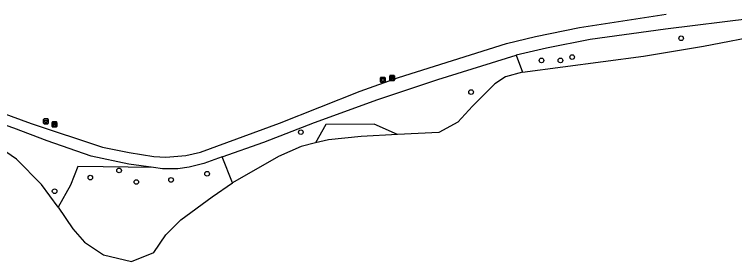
# Model space of a CAD drawing. Extents: x 158038 to 159242, y 380133 to 381214.
# Drawn here: x 158748.4 to 158899.9, y 380354.3 to 380406.3 of the extents above; entities that cross this region are included whole.
import ezdxf

# ---------------------------------------------------------------- set-up
doc = ezdxf.new("R2010")
doc.units = 0
for name, color, linetype in [('IMGEO_Afvalbak', 7, 'Continuous'), ('IMGEO_Bank', 7, 'Continuous'), ('IMGEO_Boom', 7, 'Continuous'), ('IMGEO_Groenvoorziening', 7, 'Continuous'), ('IMGEO_Loofbos', 7, 'Continuous'), ('IMGEO_Meer_plas_ven_vijver', 7, 'Continuous'), ('IMGEO_Voetpad_halfverhard', 7, 'Continuous')]:
    doc.layers.add(name, color=color, linetype=linetype)

msp = doc.modelspace()

# ---------------------------------------------------------------- linework, layer by layer
at = {"layer": 'IMGEO_Afvalbak'}
for p, q in [((158825.5, 380393.03), (158826.28, 380393.03)), ((158826.28, 380393.03), (158825.5, 380393.03)), ((158825.4, 380392.13), (158825.4, 380392.93)), ((158825.4, 380392.93), (158825.4, 380392.13)), ((158826.28, 380392.03), (158825.5, 380392.03)), ((158825.5, 380392.03), (158826.28, 380392.03)), ((158826.38, 380392.93), (158826.38, 380392.13)), ((158826.38, 380392.13), (158826.38, 380392.93)), ((158754.51, 380383.41), (158754.51, 380384.21)), ((158754.51, 380384.21), (158754.51, 380383.41)), ((158754.61, 380384.31), (158755.4, 380384.31)), ((158755.4, 380384.31), (158754.61, 380384.31)), ((158755.5, 380384.21), (158755.5, 380383.41)), ((158755.5, 380383.41), (158755.5, 380384.21)), ((158755.4, 380383.31), (158754.61, 380383.31)), ((158754.61, 380383.31), (158755.4, 380383.31))]:
    msp.add_line(p, q, dxfattribs=at)
for points in [[(158825.54, 380392.75), (158826.24, 380392.75), (158826.09, 380392.28), (158825.69, 380392.28), (158825.54, 380392.75)], [(158754.65, 380384.02), (158755.36, 380384.02), (158755.21, 380383.55), (158754.8, 380383.55), (158754.65, 380384.02)]]:
    msp.add_lwpolyline(points, dxfattribs=at)
for centre, start, end in [((158825.5, 380392.93), 90, 180), ((158825.5, 380392.93), 90, 180), ((158826.28, 380392.93), 0, 90), ((158826.28, 380392.93), 360, 90), ((158825.5, 380392.13), 180, 270), ((158825.5, 380392.13), 180, 270), ((158826.28, 380392.13), 270, 0), ((158826.28, 380392.13), 270, 0), ((158754.61, 380384.21), 90, 180), ((158754.61, 380384.21), 90, 180), ((158755.4, 380384.21), 0, 90), ((158755.4, 380384.21), 360, 90), ((158754.61, 380383.41), 180, 270), ((158754.61, 380383.41), 180, 270), ((158755.4, 380383.41), 270, 0), ((158755.4, 380383.41), 270, 0)]:
    msp.add_arc(centre, 0.1, start, end, dxfattribs=at)
at = {"layer": 'IMGEO_Bank'}
for p, q in [((158827.36, 380392.5), (158827.36, 380393.34)), ((158827.36, 380393.34), (158827.36, 380392.5)), ((158827.44, 380393.43), (158828.28, 380393.43)), ((158828.28, 380393.43), (158827.44, 380393.43)), ((158827.67, 380392.93), (158827.67, 380393.04)), ((158827.71, 380393.04), (158827.71, 380392.93)), ((158828, 380393.04), (158827.72, 380393.04)), ((158828.01, 380392.93), (158828.01, 380393.04)), ((158828.05, 380393.04), (158828.05, 380392.93)), ((158828.36, 380393.35), (158828.36, 380392.51)), ((158828.36, 380392.51), (158828.36, 380393.35)), ((158828.29, 380392.43), (158827.45, 380392.43)), ((158827.45, 380392.43), (158828.29, 380392.43)), ((158828.06, 380392.82), (158827.66, 380392.82)), ((158827.72, 380392.93), (158828, 380392.93)), ((158756.3, 380382.75), (158756.3, 380383.59)), ((158756.3, 380383.59), (158756.3, 380382.75)), ((158756.37, 380383.68), (158757.21, 380383.68)), ((158757.21, 380383.68), (158756.37, 380383.68)), ((158757.22, 380382.68), (158756.38, 380382.68)), ((158756.38, 380382.68), (158757.22, 380382.68)), ((158756.99, 380383.07), (158756.6, 380383.07)), ((158756.61, 380383.18), (158756.61, 380383.29)), ((158756.65, 380383.29), (158756.65, 380383.18)), ((158756.94, 380383.29), (158756.66, 380383.29)), ((158756.66, 380383.18), (158756.94, 380383.18)), ((158756.95, 380383.18), (158756.95, 380383.29)), ((158756.99, 380383.29), (158756.99, 380383.18)), ((158757.3, 380383.6), (158757.3, 380382.76)), ((158757.3, 380382.76), (158757.3, 380383.6))]:
    msp.add_line(p, q, dxfattribs=at)
for points in [[(158827.66, 380393.04), (158827.58, 380393.04), (158827.58, 380393.21), (158828.14, 380393.21), (158828.14, 380393.04), (158828.06, 380393.04)], [(158827.61, 380392.82), (158827.47, 380392.82), (158827.58, 380392.93), (158827.66, 380392.93)], [(158827.66, 380392.82), (158827.66, 380392.61), (158827.61, 380392.61), (158827.61, 380392.82)], [(158828.06, 380392.93), (158828.14, 380392.93), (158828.25, 380392.82), (158828.11, 380392.82)], [(158828.11, 380392.82), (158828.11, 380392.61), (158828.06, 380392.61), (158828.06, 380392.82)], [(158756.55, 380383.07), (158756.4, 380383.07), (158756.51, 380383.18), (158756.6, 380383.18)], [(158756.6, 380383.29), (158756.51, 380383.29), (158756.51, 380383.46), (158757.08, 380383.46), (158757.08, 380383.29), (158757, 380383.29)], [(158756.6, 380383.07), (158756.6, 380382.86), (158756.55, 380382.86), (158756.55, 380383.07)], [(158757, 380383.18), (158757.08, 380383.18), (158757.19, 380383.07), (158757.05, 380383.07)], [(158757.04, 380383.07), (158757.04, 380382.86), (158757, 380382.86), (158757, 380383.07)]]:
    msp.add_lwpolyline(points, dxfattribs=at)
for centre, radius, start, end in [((158827.44, 380393.35), 0.0779, 92.4484, 184.2845), ((158827.44, 380393.35), 0.0779, 92.4484, 184.2845), ((158827.66, 380393.04), 0.00671, 2.8957, 87.1043), ((158827.72, 380393.04), 0.00671, 92.8957, 177.1043), ((158828, 380393.04), 0.00671, 2.8957, 87.1043), ((158828.06, 380393.04), 0.00671, 92.8957, 177.1043), ((158828.28, 380393.35), 0.0779, 2.4484, 94.2845), ((158828.28, 380393.35), 0.0779, 2.4484, 94.2845), ((158827.44, 380392.5), 0.0779, 182.4484, 274.2845), ((158827.44, 380392.5), 0.0779, 182.4484, 274.2845), ((158827.61, 380392.82), 0.00671, 2.8957, 87.1043), ((158827.66, 380392.93), 0.00671, 272.8957, 357.1043), ((158827.67, 380392.82), 0.00671, 92.8957, 177.1043), ((158827.72, 380392.93), 0.00671, 182.8957, 267.1043), ((158828, 380392.93), 0.00671, 272.8957, 357.1043), ((158828.06, 380392.93), 0.00671, 182.8957, 267.1043), ((158828.06, 380392.82), 0.00671, 2.8957, 87.1043), ((158828.11, 380392.82), 0.00671, 92.8957, 177.1043), ((158828.28, 380392.5), 0.0779, 272.4484, 4.2845), ((158828.28, 380392.5), 0.0779, 272.4484, 4.2845), ((158756.38, 380383.6), 0.0779, 92.4484, 184.2845), ((158756.38, 380383.6), 0.0779, 92.4484, 184.2845), ((158756.38, 380382.75), 0.0779, 182.4484, 274.2845), ((158756.38, 380382.75), 0.0779, 182.4484, 274.2845), ((158756.55, 380383.07), 0.00671, 2.8957, 87.1043), ((158756.6, 380383.29), 0.00671, 2.8957, 87.1043), ((158756.6, 380383.18), 0.00671, 272.8957, 357.1043), ((158756.6, 380383.07), 0.00671, 92.8957, 177.1043), ((158756.66, 380383.29), 0.00671, 92.8957, 177.1043), ((158756.66, 380383.18), 0.00671, 182.8957, 267.1043), ((158756.94, 380383.29), 0.00671, 2.8957, 87.1043), ((158756.94, 380383.18), 0.00671, 272.8957, 357.1043), ((158757, 380383.29), 0.00671, 92.8957, 177.1043), ((158757, 380383.18), 0.00671, 182.8957, 267.1043), ((158756.99, 380383.07), 0.00671, 2.8957, 87.1043), ((158757.05, 380383.07), 0.00671, 92.8957, 177.1043), ((158757.22, 380383.6), 0.0779, 2.4484, 94.2845), ((158757.22, 380383.6), 0.0779, 2.4484, 94.2845), ((158757.22, 380382.75), 0.0779, 272.4484, 4.2845), ((158757.22, 380382.75), 0.0779, 272.4484, 4.2845)]:
    msp.add_arc(centre, radius, start, end, dxfattribs=at)
at = {"layer": 'IMGEO_Boom'}
for centre in [(158888.7, 380401.28), (158865.76, 380397.33), (158859.31, 380396.61), (158863.29, 380396.61), (158844.49, 380389.97), (158808.65, 380381.54), (158770.39, 380373.49), (158764.35, 380371.99), (158781.34, 380371.49), (158788.93, 380372.79), (158774.03, 380371.06), (158756.84, 380369.12)]:
    msp.add_circle(centre, 0.489, dxfattribs=at)
at = {"layer": 'IMGEO_Groenvoorziening'}
for points in [[(158854, 380397.74), (158855.3, 380394.16)], [(158828.97, 380381.03), (158824.07, 380383.22), (158813.94, 380383.12), (158811.75, 380379.26)]]:
    msp.add_lwpolyline(points, dxfattribs=at)
at = {"layer": 'IMGEO_Loofbos'}
for points in [[(158794.29, 380370.89), (158792.1, 380376.32)], [(158777.65, 380374.11), (158761.74, 380374.29), (158760.2, 380370.38), (158757.59, 380365.77)]]:
    msp.add_lwpolyline(points, dxfattribs=at)
at = {"layer": 'IMGEO_Meer_plas_ven_vijver'}
for points in [[(158855.3, 380394.16), (158880.77, 380397.5), (158893.39, 380399.63), (158906.53, 380402.16), (158915.96, 380403.2), (158918.76, 380403.07), (158922.75, 380401.65), (158928.15, 380401.86), (158929.56, 380401.71), (158933.65, 380398.47)], [(158855.3, 380394.16), (158851.7, 380393.17), (158849.45, 380391.68), (158844.8, 380387.02), (158841.68, 380383.66), (158837.73, 380381.5), (158828.97, 380381.03)], [(158757.59, 380365.77), (158754.09, 380370.5), (158748.82, 380375.84), (158744.01, 380379.1), (158736.51, 380381.98), (158732.94, 380382.68), (158726.59, 380383.46), (158723.22, 380383.58), (158716.49, 380382.88), (158712, 380381.51), (158706.18, 380379), (158704.76, 380378.12)], [(158828.97, 380381.03), (158821.35, 380380.61), (158814.45, 380379.92), (158811.75, 380379.26)], [(158811.75, 380379.26), (158808.7, 380378.51), (158803.94, 380376.44), (158794.29, 380370.89)], [(158757.59, 380365.77), (158760.69, 380361.19), (158763.15, 380358.42), (158767.11, 380355.75), (158773.03, 380354.33), (158777.7, 380356.23), (158780.27, 380359.97), (158783.38, 380363.08), (158790.01, 380367.95), (158794.29, 380370.89)]]:
    msp.add_lwpolyline(points, dxfattribs=at)
at = {"layer": 'IMGEO_Voetpad_halfverhard'}
for points in [[(158743.43, 380386.46), (158751.92, 380383.36), (158766.94, 380378.41), (158772.49, 380377.23), (158777.72, 380376.43), (158780.21, 380376.31), (158784.45, 380376.61), (158787.52, 380377.33), (158804.17, 380383.44), (158821.11, 380390.12), (158829.21, 380393.03), (158851.95, 380400.14), (158858.03, 380401.63), (158867.33, 380403.52), (158885.55, 380406.34)], [(158934.79, 380399.39), (158932.7, 380401.17), (158930.29, 380403.39), (158929, 380403.92), (158925.04, 380405.06), (158920.72, 380405.92), (158918.23, 380406.21), (158914.82, 380406.23), (158903.6, 380405.4), (158885.41, 380403.18), (158869.58, 380401.01), (158860.34, 380399.18), (158854, 380397.74)], [(158792.1, 380376.32), (158800.89, 380379.43), (158811.56, 380383.54), (158824.83, 380388.41), (158837.48, 380392.62), (158854, 380397.74)], [(158777.65, 380374.11), (158772.46, 380374.8), (158764.54, 380376.46), (158755.29, 380379.72), (158748.24, 380382.37), (158742.38, 380384.42), (158740.11, 380385.18), (158726.8, 380387.38), (158721.2, 380387.73), (158719.05, 380387.53), (158713.04, 380385.63), (158705.22, 380382.36), (158703.06, 380381.08)], [(158792.1, 380376.32), (158788.27, 380374.96), (158785.17, 380374.16), (158782.77, 380373.84), (158779.55, 380373.86), (158777.65, 380374.11)]]:
    msp.add_lwpolyline(points, dxfattribs=at)

doc.saveas('drawing.dxf')
